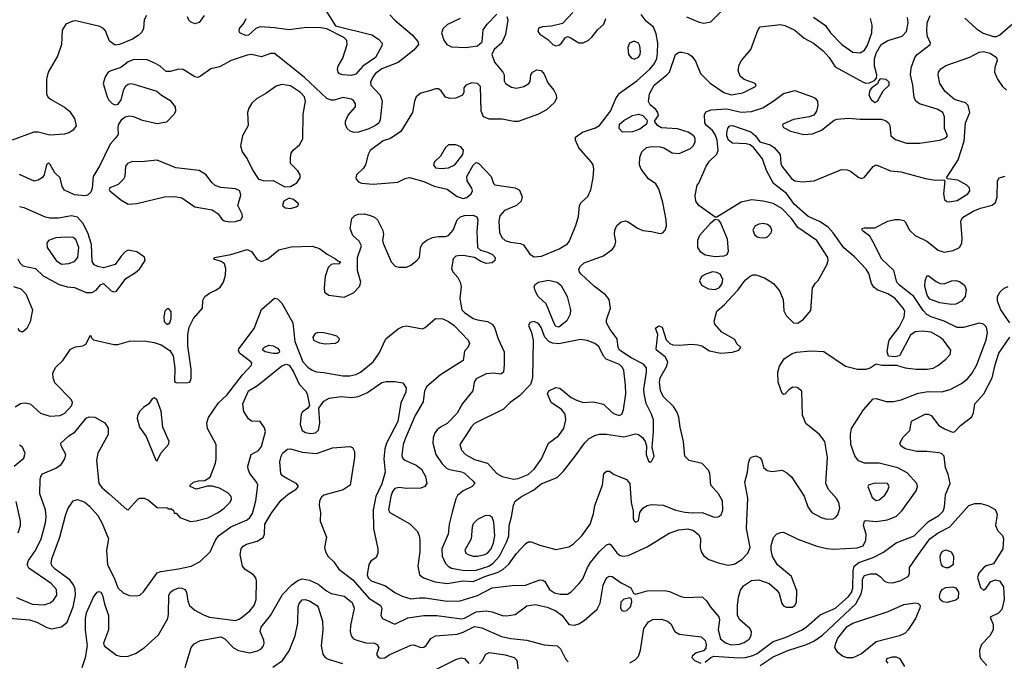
# Model space of a CAD drawing. Extents: x 1173029 to 1307123, y 522559 to 678521.
# Tile 312 of 623: x 1267217 to 1274009, y 547879 to 552306. Entities that reach past the tile are written whole.
import ezdxf

# ---------------------------------------------------------------- set-up
doc = ezdxf.new("R2010")
doc.units = 0

msp = doc.modelspace()

# ---------------------------------------------------------------- linework, layer by layer
at = {"layer": '0CON10XD'}
for points in [[(1269317.6, 552387.6), (1269395, 552263.3), (1269645, 552201.2), (1269691.7, 552171.7), (1269717.8, 552145), (1269714.5, 552125), (1269670.3, 552045), (1269584.7, 551985), (1269535, 551930.4), (1269505, 551920), (1269445, 551924.7), (1269423.6, 551933.6), (1269413.5, 551945), (1269409.5, 551965), (1269413.7, 551986.3), (1269445, 552041.2), (1269475.5, 552135), (1269472.7, 552162.7), (1269452.8, 552182.8), (1269335, 552242), (1269295, 552250.5), (1269195, 552251.6), (1269075.3, 552235.3), (1269040.3, 552240.3), (1268975, 552250.9), (1268875, 552256.2), (1268845.4, 552244.6), (1268795, 552198.6), (1268775, 552196), (1268736.1, 552216.1), (1268731.2, 552225), (1268733.8, 552245), (1268766, 552285), (1268779.2, 552315)], [(1271815.7, 552325.7), (1271905, 552288.2), (1271937.2, 552282.8), (1271985, 552292), (1272066.7, 552373.3)], [(1269770.7, 552340.7), (1269803.8, 552303.8), (1269925, 552202.5), (1269962.9, 552155), (1269967.1, 552135), (1269934.7, 552095.3), (1269828.5, 552011.5), (1269715, 551966.1), (1269670.6, 551935), (1269654.4, 551915), (1269637.8, 551875), (1269638.1, 551855), (1269702.9, 551785), (1269717.5, 551745), (1269704.4, 551615.6), (1269695, 551592.9), (1269671.9, 551575), (1269625, 551554.2), (1269555, 551530.5), (1269525, 551528.4), (1269497.2, 551537.2), (1269475.3, 551555.3), (1269463.4, 551583.4), (1269465, 551606.7), (1269483.7, 551646.3), (1269533.8, 551705), (1269532.5, 551725), (1269519.7, 551749.7), (1269505, 551758), (1269445, 551770), (1269385, 551750), (1269365, 551750), (1269335, 551762.9), (1269180.3, 551910.3), (1268975, 552074), (1268947.3, 552072.7), (1268885, 552050), (1268815.3, 552065.3), (1268785, 552062.1), (1268675, 552025.5), (1268595, 551982), (1268535, 551968), (1268465, 551915.8), (1268445, 551907.1), (1268425, 551911.4), (1268345, 551962.5), (1268314.2, 551965.8), (1268255, 551948), (1268227.7, 551947.7), (1268186.7, 551985), (1268153.1, 552003.1), (1268095, 552029.2), (1268005, 552030.8), (1267965, 552015.7), (1267915, 551975.7), (1267845.6, 551954.4), (1267827, 551943), (1267807, 551913), (1267792.9, 551865), (1267820, 551775), (1267832, 551752), (1267855, 551728.2), (1267875, 551719.1), (1267895, 551722.5), (1267917.5, 551752.5), (1267936.1, 551823.9), (1267949.7, 551850.3), (1267965, 551862), (1267983.9, 551866.1), (1268005, 551862), (1268163.9, 551813.9), (1268195.9, 551785.9), (1268251.7, 551751.7), (1268290, 551705), (1268290.6, 551675), (1268283.3, 551655), (1268230.3, 551599.7), (1268165, 551587.1), (1268065, 551611.4), (1268005, 551636.7), (1267975, 551639.5), (1267945, 551633.1), (1267916.4, 551613.6), (1267897.5, 551585), (1267892.9, 551565), (1267895.8, 551515), (1267874.7, 551485.3), (1267841.8, 551448.2), (1267766.7, 551295), (1267723.9, 551225), (1267715.9, 551144.1), (1267706.5, 551115), (1267685.6, 551095), (1267665, 551089.7), (1267595, 551097.3), (1267525, 551130), (1267509.4, 551155), (1267495.8, 551215), (1267459.7, 551249.7), (1267427, 551307), (1267415, 551317.5), (1267401.2, 551305), (1267384.4, 551235), (1267373.3, 551216.7), (1267345, 551198.2), (1267316.9, 551193.1), (1267215, 551238)], [(1267360.5, 549590.5), (1267425, 549569.6), (1267495, 549575.4), (1267528.8, 549591.2), (1267577.5, 549645), (1267581.5, 549665), (1267571.5, 549685), (1267459.8, 549799.8), (1267446.7, 549835), (1267445, 549867.5), (1267463.2, 549906.8), (1267514.5, 549955.5), (1267568.3, 550031.7), (1267600.7, 550049.3), (1267653.3, 550056.7), (1267673, 550067), (1267705, 550130), (1267711.7, 550111.7), (1267726.4, 550096.4), (1267865, 550065.6), (1267894.4, 550065.6), (1267973.2, 550086.8), (1268075, 550090.5), (1268145, 550079.2), (1268192.3, 550062.3), (1268252.8, 550022.8), (1268276.4, 549986.4), (1268287.9, 549902.1), (1268285, 549810), (1268295, 549802.5), (1268365, 549801.2), (1268390, 549805), (1268398.8, 549831.2), (1268398.6, 549895), (1268375.5, 550055), (1268376.2, 550135), (1268386.2, 550185), (1268415.9, 550244.1), (1268478, 550315), (1268480.8, 550369.2), (1268494, 550395), (1268525, 550419.2), (1268570.3, 550439.7), (1268599.1, 550460.9), (1268622.9, 550495), (1268637.4, 550542.6), (1268638.3, 550588.3), (1268630.5, 550620.5), (1268607.7, 550637.7), (1268555, 550653.3), (1268560, 550665), (1268673, 550687), (1268785, 550720.6), (1268815, 550705.6), (1268855, 550650.9), (1268885, 550638.2), (1268929.4, 550655), (1269005, 550717.5), (1269090.5, 550739.5), (1269235, 550742.9), (1269285, 550726.9), (1269338, 550688), (1269396.2, 550656.2), (1269411.7, 550641.7), (1269430, 550635), (1269415, 550620), (1269385, 550622.5), (1269365, 550616.7), (1269343.6, 550596.4), (1269324.3, 550535), (1269316.7, 550455), (1269320, 550425), (1269350, 550405), (1269455, 550391.4), (1269519.1, 550420.9), (1269560, 550465), (1269569.2, 550495), (1269547.1, 550575), (1269547.1, 550665), (1269574, 550745), (1269557.9, 550777.9), (1269515, 550816.2), (1269495.6, 550865), (1269508.6, 550935), (1269528.8, 550955), (1269555, 550964.3), (1269595, 550965.6), (1269634.1, 550955.9), (1269665, 550944), (1269686, 550925), (1269722.7, 550852.7), (1269726.9, 550825), (1269719.2, 550785), (1269724.3, 550765), (1269778.8, 550635), (1269805.9, 550605.9), (1269835, 550597.7), (1269885, 550599.2), (1269915, 550612.1), (1269957.5, 550645), (1269975.5, 550665), (1269981.5, 550735), (1269998.1, 550765), (1270024.3, 550785), (1270065, 550804), (1270105, 550811.1), (1270155, 550810.6), (1270175, 550817.5), (1270207.2, 550852.8), (1270235.7, 550925), (1270257.5, 550945), (1270285.9, 550954.1), (1270345, 550957.5), (1270370.5, 550945), (1270377.7, 550925), (1270369.4, 550845), (1270375.8, 550735), (1270395.5, 550715.5), (1270445, 550702.3), (1270479.5, 550685), (1270496.9, 550665), (1270495.5, 550645), (1270475, 550628.5), (1270435, 550624), (1270397.1, 550637.1), (1270354.2, 550664.2), (1270275, 550678), (1270242.3, 550677.7), (1270225, 550673.3), (1270206.7, 550655), (1270195, 550590), (1270205.5, 550565.5), (1270238.3, 550528.3), (1270256.2, 550495), (1270262.1, 550465), (1270252.8, 550382.8), (1270267.9, 550305), (1270286.2, 550285), (1270345, 550244.2), (1270375, 550234.2), (1270444.6, 550224.6), (1270475.4, 550205.4), (1270491.7, 550181.7), (1270517.8, 550105), (1270558.1, 550015), (1270560, 549925), (1270553.3, 549875), (1270535, 549860), (1270485, 549867.8), (1270435, 549861.5), (1270365, 549828.1), (1270352.2, 549805), (1270343.1, 549745), (1270271.5, 549658.5), (1270235, 549590.8), (1270165, 549520), (1270118.8, 549495), (1270096, 549475), (1270081.4, 549455), (1270069.1, 549420.9), (1270066.9, 549385), (1270087.9, 549305), (1270130.4, 549240.4), (1270162, 549212), (1270182.2, 549202.2), (1270265, 549186.9), (1270285, 549177.5), (1270345, 549122.5), (1270355.7, 549105), (1270339.2, 549085), (1270275, 549055.5), (1270236.7, 549023.3), (1270225, 549000), (1270201.1, 548908.9), (1270178.8, 548825), (1270172.5, 548755), (1270128.2, 548655), (1270132, 548605), (1270153.8, 548553.8), (1270171.5, 548535), (1270195, 548522.6), (1270285, 548506.4), (1270365, 548507), (1270452.3, 548535), (1270484.1, 548555.9), (1270526.6, 548605), (1270578.1, 548705), (1270590.9, 548745), (1270593.8, 548815), (1270610.3, 548875), (1270622.9, 548957.1), (1270635, 548982.9), (1270678.6, 549015), (1270760.4, 549059.6), (1270815, 549103.6), (1270923.8, 549146.2), (1270969.1, 549190.9), (1271049.4, 549295), (1271114.7, 549385.3), (1271145, 549415.5), (1271185, 549437.9), (1271215, 549445.4), (1271265, 549446.7), (1271385, 549428.2), (1271465, 549449.2), (1271486.7, 549445), (1271512.7, 549422.7), (1271532, 549395), (1271541.2, 549365), (1271537.5, 549305), (1271555, 549260), (1271565, 549252.5), (1271575, 549256.7), (1271594, 549295), (1271578.8, 549355), (1271589.5, 549465), (1271588.2, 549545), (1271575.3, 549585), (1271537.7, 549657.7), (1271523.8, 549726.2), (1271523.3, 549756.7), (1271541.5, 549875), (1271540, 549905), (1271520.2, 549930.2), (1271435, 549972.9), (1271354.5, 550025), (1271345.4, 550045), (1271338.8, 550105), (1271289.2, 550169.2), (1271264.5, 550215.5), (1271265.6, 550235), (1271292.9, 550315), (1271282.5, 550375), (1271257, 550407), (1271181.4, 550465), (1271090.2, 550550.2), (1271077.5, 550565), (1271074.3, 550585), (1271084.5, 550605.5), (1271111.3, 550628.7), (1271245, 550677.1), (1271307, 550723), (1271321.4, 550745), (1271330, 550775), (1271320.6, 550825), (1271321.9, 550855), (1271335.8, 550885), (1271365, 550911.4), (1271395, 550917.5), (1271415, 550912), (1271477.7, 550867.7), (1271515, 550850.8), (1271575, 550845.8), (1271635, 550831.2), (1271653.6, 550836.4), (1271670, 550855), (1271677.7, 550882.3), (1271677.5, 550925), (1271653.3, 551045), (1271625, 551140), (1271604.5, 551174.5), (1271555, 551208.9), (1271504.5, 551274.5), (1271491.4, 551305), (1271494.2, 551355.8), (1271508.8, 551395), (1271540.6, 551425), (1271575, 551431.9), (1271635, 551430), (1271665, 551418.9), (1271717.2, 551387.2), (1271765, 551383.3), (1271845, 551417.1), (1271865, 551438), (1271876.3, 551463.7), (1271877.5, 551485), (1271866.5, 551505), (1271829.2, 551529.2), (1271755, 551552.5), (1271645, 551560.5), (1271616.2, 551575), (1271596.7, 551605), (1271622.5, 551645), (1271620, 551665), (1271605, 551686.2), (1271565, 551718.8), (1271555, 551742.5), (1271562.1, 551795), (1271593.6, 551855), (1271682.2, 551925), (1271699.5, 551945), (1271740.6, 552065), (1271765, 552082.9), (1271785, 552083.1), (1271825, 552072.2), (1271854.2, 552055), (1271878.9, 552018.9), (1271912.9, 551935), (1271979.2, 551869.2), (1272075, 551804.5), (1272125, 551786.9), (1272205, 551802.5), (1272293.8, 551845), (1272298, 551855), (1272291.2, 551865), (1272215, 551894.6), (1272186.4, 551916.4), (1272173.2, 551955), (1272180, 551995), (1272195.6, 552025), (1272259.4, 552100.6), (1272311.9, 552238.1), (1272324.1, 552255.9), (1272465, 552271.9), (1272495, 552266.7), (1272565, 552234.4), (1272629.1, 552179.1), (1272693.8, 552143.8), (1272760.5, 552090.5), (1272801.5, 552045), (1272841.2, 551981.2), (1273035, 551874.5), (1273055, 551868.1), (1273078.6, 551871.4), (1273113.8, 551886.2), (1273127.5, 551902.5), (1273128.8, 551925), (1273114.6, 551985), (1273113.5, 552035), (1273125, 552075.7), (1273160, 552135), (1273205, 552163.4), (1273305, 552192.1), (1273334.7, 552225.3), (1273345.3, 552284.7), (1273341.1, 552321.1)], [(1268091.9, 552335), (1268076.5, 552305), (1268070, 552245), (1268059.9, 552220.1)], [(1268488.6, 552335), (1268455, 552287.5), (1268425, 552278.6), (1268395, 552290.8), (1268383.2, 552303.2), (1268374.2, 552325)], [(1270578.3, 552328.3), (1270583.1, 552305), (1270567.9, 552205), (1270542.6, 552147.4), (1270490.4, 552099.6), (1270474.4, 552065), (1270492.3, 552012.3), (1270549.4, 551945), (1270558.6, 551925), (1270559.2, 551885), (1270568, 551865), (1270610.5, 551840.5), (1270645, 551834.1), (1270694, 551846), (1270730, 551865), (1270739.2, 551880.8), (1270742, 551925), (1270753.8, 551945), (1270785, 551960), (1270815, 551955.6), (1270835, 551931.2), (1270860.5, 551870.5), (1270900.7, 551820.7), (1270918.3, 551788.3), (1270919.3, 551765), (1270906.3, 551733.7), (1270851.1, 551685), (1270795, 551653.4), (1270655, 551604.5), (1270625, 551603.5), (1270545, 551619.6), (1270455, 551620.4), (1270416.2, 551636.2), (1270400, 551675), (1270395.8, 551845), (1270375, 551866.9), (1270335, 551870.6), (1270293.3, 551855), (1270280, 551835), (1270280, 551805), (1270272.5, 551785), (1270225, 551764.4), (1270185, 551763.1), (1270155, 551772.5), (1270123.3, 551815), (1270105, 551828), (1270085, 551828.6), (1270037.9, 551812.1), (1269985, 551800), (1269952.9, 551775), (1269939.2, 551745), (1269925.4, 551665), (1269846.5, 551535), (1269775, 551485.8), (1269725, 551469.2), (1269635, 551404), (1269621.1, 551375), (1269603.1, 551305), (1269588.8, 551281.2), (1269541.1, 551235), (1269534.5, 551215.5), (1269538.1, 551205), (1269555, 551188.1), (1269575, 551178.9), (1269655, 551170.5), (1269825.9, 551184.1), (1269875, 551210), (1269905, 551216.2), (1270005, 551189.7), (1270075, 551158.1), (1270165, 551136.2), (1270235, 551085.4), (1270275, 551071.3), (1270300.6, 551079.4), (1270331.1, 551105), (1270340, 551125), (1270334.7, 551144.7), (1270304.7, 551195), (1270301.1, 551225), (1270345, 551302.7), (1270365, 551320.9), (1270385, 551313.6), (1270469.6, 551225), (1270485.6, 551175.6), (1270495, 551166), (1270635, 551146.9), (1270665, 551128.8), (1270683.3, 551085), (1270676.1, 551053.9), (1270643.3, 551025), (1270560.2, 550989.8), (1270528.3, 550951.7), (1270522.1, 550915), (1270527.6, 550837.6), (1270542.6, 550802.6), (1270565, 550782.9), (1270601.7, 550771.7), (1270672.7, 550762.7), (1270692.3, 550752.3), (1270735, 550687.5), (1270765, 550670), (1270817.5, 550675), (1270937.5, 550725), (1270995, 550760), (1271006.9, 550775), (1271054, 550886), (1271071.6, 550948.4), (1271077.6, 551025), (1271090.4, 551045), (1271135, 551086.2), (1271157.4, 551132.6), (1271173.8, 551215), (1271177.6, 551275), (1271171.8, 551305), (1271160, 551325), (1271075, 551422.2), (1271050.4, 551475), (1271050.9, 551495), (1271099.3, 551530.7), (1271189.9, 551560.1), (1271216.5, 551575), (1271293.2, 551675), (1271328.5, 551761.5), (1271355, 551800), (1271475, 551883.8), (1271564.5, 551965.5), (1271595.2, 552004.8), (1271611, 552039), (1271617.5, 552075), (1271618.4, 552145), (1271608.1, 552208.1), (1271588.9, 552255), (1271537.8, 552295), (1271503, 552343)], [(1270255, 552314.2), (1270167.6, 552272.4), (1270137.1, 552245), (1270125.6, 552215), (1270141.9, 552165), (1270162.9, 552135), (1270195, 552119.6), (1270295, 552114.6), (1270374.5, 552125.5), (1270407.1, 552152.9), (1270414.6, 552235.4), (1270440.8, 552275), (1270509.2, 552345)], [(1271033.5, 552355), (1270961.2, 552278.8), (1270885, 552261.4), (1270822.3, 552257.7), (1270795, 552246.7), (1270790, 552225), (1270805, 552206.2), (1270860.6, 552170.6), (1270895, 552134.3), (1270915, 552126.9)], [(1270915, 552126.9), (1270935, 552130.6), (1270955.4, 552144.6), (1270979.7, 552180.3), (1270995, 552190), (1271015, 552184.2), (1271075, 552145.6), (1271105, 552146.5), (1271137.9, 552162.1), (1271164.7, 552185.3), (1271205, 552238), (1271245.7, 552274.3), (1271260, 552315)], [(1271353, 549153), (1271403.8, 549133.8), (1271425.6, 549105), (1271435.6, 548975), (1271448, 548915), (1271448.8, 548865), (1271455, 548847.5), (1271465, 548840), (1271485, 548847.5), (1271495.8, 548905), (1271515.8, 548935), (1271545, 548954.4), (1271575, 548960), (1271655, 548955.5), (1271742.1, 548922.1), (1271805, 548908.2), (1271855, 548902.7), (1271925, 548905.4), (1272006.8, 548873.2), (1272034.5, 548875.5), (1272055, 548890), (1272067.5, 548922.5), (1272065.5, 548985), (1272037.5, 549035), (1271984.7, 549094.7), (1271977.5, 549175), (1271967.9, 549197.9), (1271925, 549244.6), (1271835, 549264.4), (1271805.5, 549295.5), (1271796.2, 549395), (1271772.5, 549495), (1271763.7, 549563.7), (1271750.3, 549600.3), (1271726.6, 549636.6), (1271655, 549706), (1271637.7, 549747.7), (1271630.8, 549805), (1271634.3, 549835), (1271681.5, 549915), (1271688.5, 549945), (1271669.2, 549979.2), (1271610.8, 550025), (1271607.5, 550035), (1271618.8, 550135), (1271603, 550177), (1271625, 550193.3), (1271650, 550185), (1271677.3, 550097.3), (1271700.9, 550070.9), (1271722.1, 550062.1), (1271765, 550059.4), (1271855, 550068.1), (1271895, 550062), (1271922.5, 550055), (1271975, 550020.8), (1272054.6, 550004.6), (1272135, 550011.5), (1272177.5, 550025), (1272192.5, 550045), (1272165, 550070), (1272149.5, 550099.5), (1272060.6, 550150.6), (1272013.3, 550205), (1272006.7, 550225), (1272026, 550295), (1272079.8, 550340.2), (1272135, 550401.8), (1272171, 550439), (1272220.5, 550509.5), (1272255, 550536.9), (1272275, 550545.6), (1272295, 550545.5), (1272355, 550525.4), (1272417.5, 550485), (1272459.2, 550435), (1272482.7, 550375), (1272487.2, 550297.2), (1272504.4, 550265), (1272555, 550214), (1272585, 550212), (1272625, 550238.8), (1272675, 550300), (1272686.7, 550455), (1272703.3, 550485), (1272724.1, 550505.9), (1272785.6, 550614.4), (1272794.3, 550645), (1272790.6, 550665), (1272715, 550782.7), (1272585, 550871.8), (1272540, 550935), (1272475, 551003.4), (1272415, 551037.9), (1272346.7, 551055), (1272266.2, 551063.8), (1272195, 551047.8), (1272025, 550942.5), (1272015, 550942.5), (1271902, 551025), (1271881.2, 551055), (1271877, 551093), (1271890, 551165), (1271901.7, 551178.3), (1271951.5, 551295), (1271975, 551330), (1272025, 551379.4), (1272035.3, 551405), (1272027.6, 551475), (1272015.2, 551515), (1271995, 551541.3), (1271955.4, 551575), (1271943.6, 551595), (1271940.3, 551649.7), (1271949.7, 551670.3), (1271986.4, 551683.6), (1272095, 551690), (1272195, 551667.8), (1272265, 551671.6), (1272342.4, 551697.6), (1272421.4, 551748.6), (1272485, 551796.2), (1272565, 551817.1), (1272685, 551774.3), (1272704.3, 551764.3), (1272720, 551745), (1272722.9, 551715), (1272714.6, 551675.4), (1272695, 551647.8), (1272664.1, 551635.9), (1272555, 551616.8), (1272481.4, 551585), (1272478.1, 551575), (1272485, 551562.9), (1272535, 551536.7), (1272626.8, 551513.2), (1272685, 551518.2), (1272748, 551545), (1272835, 551614), (1272855, 551620.8), (1272935, 551627.1), (1273015, 551619.1), (1273158.8, 551618.8), (1273190.2, 551610.2), (1273210, 551595), (1273219.2, 551575), (1273225.7, 551505.7), (1273258.9, 551478.9), (1273335, 551453.8), (1273425, 551453.6), (1273565, 551475.8), (1273605, 551492), (1273616.2, 551505), (1273597.5, 551555), (1273595.6, 551635.6), (1273584, 551665), (1273545, 551689.4), (1273423.3, 551725), (1273398, 551745), (1273388.3, 551768.3), (1273378.5, 551855), (1273363.1, 551925), (1273366.2, 551975), (1273392.5, 552045), (1273408.6, 552065), (1273498, 552135), (1273500, 552145), (1273479.2, 552189.2), (1273474.7, 552225), (1273478, 552285), (1273497.5, 552335)], [(1272693.1, 552323.1), (1272775.5, 552265.5), (1272809.5, 552215), (1272887.5, 552135), (1272965, 552083.1), (1273015, 552077.3), (1273045, 552095.9), (1273065, 552129.6), (1273095.2, 552215), (1273098.3, 552268.3), (1273085.3, 552315.3)], [(1273735.9, 552315.9), (1273815.6, 552245.6), (1273864.3, 552214.3), (1273935, 552190.3), (1273955, 552190.7), (1273977.9, 552202.1), (1274085, 552293.8), (1274104.6, 552325)], [(1268059.9, 552220.1), (1268035, 552196.2), (1267995, 552172.4), (1267905, 552134.6), (1267875, 552130.4), (1267837.1, 552157.1), (1267808.8, 552228.8), (1267795, 552245.4), (1267770.1, 552260.1), (1267605, 552297.9), (1267583.8, 552296.2), (1267534.4, 552275.6), (1267510, 552235), (1267504.4, 552135.6), (1267477.5, 552055), (1267412.5, 551945), (1267401.8, 551895), (1267401.9, 551795), (1267410, 551775), (1267428.1, 551758.1), (1267525, 551703.5), (1267560, 551675), (1267595.6, 551625), (1267605.5, 551574.5), (1267586.2, 551543.8), (1267555.4, 551524.6), (1267525, 551516.4), (1267425, 551509.3), (1267345, 551529.1), (1267315, 551530.6), (1267165, 551475.3)], [(1271455, 552034.4), (1271485, 552047.5), (1271496.5, 552065), (1271498.9, 552085), (1271495.5, 552125), (1271486.7, 552145), (1271455, 552158.9), (1271422.5, 552145), (1271413.1, 552115), (1271417.1, 552065), (1271435, 552042.9), (1271455, 552034.4)], [(1273443, 550157), (1273395, 550152.7), (1273361.7, 550128.3), (1273285, 549987.5), (1273255, 549980), (1273210, 549985), (1273200, 550015), (1273209.2, 550075), (1273215.8, 550095), (1273284.5, 550185), (1273317.3, 550252.7), (1273322.3, 550295), (1273312.3, 550315), (1273253.8, 550385), (1273205, 550415.2), (1273132.2, 550442.2), (1273109.5, 550459.5), (1273092.8, 550485), (1273073.9, 550555), (1273056.9, 550585), (1272975, 550669.2), (1272902, 550732), (1272828.9, 550835), (1272793.5, 550873.5), (1272735, 550912.7), (1272655, 550947.1), (1272561.4, 551031.4), (1272507, 551107), (1272417.1, 551175), (1272369.1, 551265), (1272340.4, 551345), (1272282.2, 551422.2), (1272255, 551442), (1272228.7, 551448.7), (1272135, 551454.6), (1272107.3, 551475), (1272096, 551504), (1272095.8, 551525), (1272101.9, 551558.1), (1272115, 551574.4), (1272135, 551576.2), (1272261.3, 551531.3), (1272293.8, 551505), (1272322.7, 551462.7), (1272395, 551442.1), (1272422.2, 551425), (1272463.1, 551375), (1272466.7, 551315), (1272474.4, 551295), (1272541.4, 551211.4), (1272565, 551195.4), (1272615, 551187.3), (1272696.7, 551193.3), (1272885, 551272.9), (1272925, 551270.6), (1272948, 551262), (1273005, 551217.5), (1273025, 551210.8), (1273045, 551218.6), (1273105, 551292.9), (1273125, 551304.4), (1273225, 551263.5), (1273295, 551256.5), (1273465, 551210), (1273535, 551200), (1273591.7, 551201.7), (1273600, 551195), (1273588.6, 551105), (1273595.9, 551065.9), (1273612.5, 551052.5), (1273629.5, 551049.5), (1273685, 551058.9), (1273757.8, 551105), (1273770.5, 551125), (1273768.9, 551145), (1273750, 551165), (1273688.5, 551198.5), (1273618.3, 551208.3), (1273610, 551215), (1273691.2, 551338.8), (1273731.8, 551468.2), (1273740.8, 551595), (1273770.3, 551665), (1273760, 551715), (1273742, 551732), (1273665, 551755.3), (1273600.7, 551810.7), (1273565.3, 551865), (1273552.2, 551925), (1273554.4, 551945), (1273572.3, 551967.7), (1273605, 551990.8), (1273772.1, 552047.9), (1273835, 552081.3), (1273865, 552087.6), (1273911.4, 552075), (1273954.3, 552045), (1273960, 552025), (1273944.7, 551975.3), (1273942.5, 551945), (1273961.8, 551895), (1273996.1, 551845), (1274025, 551820.3)], [(1273115, 551735.6), (1273135, 551744.4), (1273174.4, 551815.6), (1273214.2, 551855), (1273214, 551875), (1273195, 551893.8), (1273153, 551897), (1273142.5, 551887.5), (1273135, 551862.5), (1273094.2, 551835.8), (1273080.6, 551819.4), (1273075.6, 551785), (1273090.5, 551755), (1273115, 551735.6)], [(1269046, 551154), (1269085, 551154.3), (1269129.5, 551180.5), (1269151.9, 551215), (1269151.4, 551235), (1269135, 551263.8), (1269083.8, 551315), (1269083.8, 551355), (1269090, 551385), (1269103.3, 551405), (1269147.9, 551442.1), (1269169.2, 551485), (1269172.9, 551655), (1269188.2, 551745), (1269180.7, 551775), (1269155, 551804.7), (1269085, 551849.4), (1269025, 551859.6), (1268985, 551848.5), (1268914.1, 551795.9), (1268849.2, 551760.8), (1268819.2, 551730.8), (1268798.1, 551695), (1268788.9, 551665), (1268792.2, 551575), (1268752.9, 551505), (1268740, 551435), (1268752, 551395), (1268785, 551346.2), (1268824.6, 551264.6), (1268865, 551206), (1268903.2, 551193.2), (1268965.7, 551195.7), (1269046, 551154)], [(1271375, 551530), (1271353.1, 551555), (1271354.6, 551585), (1271385, 551611.2), (1271445, 551644.5), (1271485, 551654.4), (1271514.4, 551644.4), (1271542, 551615), (1271546.2, 551605), (1271540, 551585), (1271495, 551550.4), (1271445, 551533.2), (1271375, 551530)], [(1270125, 551278.4), (1270175, 551284.1), (1270217.8, 551305), (1270274.4, 551375), (1270277.5, 551405), (1270259.4, 551429.4), (1270225, 551441.9), (1270175, 551442.5), (1270154.6, 551425.4), (1270119.4, 551365), (1270077.3, 551325), (1270071.1, 551305), (1270085, 551283.8), (1270125, 551278.4)], [(1268665, 550912.2), (1268705, 550914.5), (1268741.2, 550925), (1268754.3, 550945), (1268751.4, 550965), (1268721.2, 551025), (1268742.5, 551095), (1268734.3, 551124.3), (1268705, 551139.4), (1268605, 551147.8), (1268565, 551162.9), (1268541.7, 551181.7), (1268502.7, 551235), (1268455, 551266.2), (1268293.3, 551285), (1268165, 551337.5), (1268055.7, 551325.7), (1267995, 551327.3), (1267960.8, 551315), (1267947.5, 551295), (1267942.1, 551225), (1267932.1, 551205), (1267895, 551168.8), (1267837.5, 551145), (1267833.8, 551135), (1267838.8, 551125), (1267913.7, 551063.7), (1267965, 551033.6), (1268025, 551037.5), (1268215, 551082.8), (1268286.7, 551086.7), (1268335, 551077.9), (1268425, 551014.6), (1268545, 550993.8), (1268585, 550966.7), (1268610.3, 550930.3), (1268628.3, 550918.3), (1268665, 550912.2)], [(1268850, 548435), (1268845.5, 548455), (1268830.5, 548475), (1268772.8, 548512.8), (1268753.3, 548535), (1268737.9, 548615), (1268745.4, 548654.6), (1268757.7, 548672.3), (1268781.8, 548688.2), (1268855, 548708.2), (1268896.2, 548733.8), (1268904.4, 548755), (1268908.8, 548825), (1268955, 548905.7), (1269020.2, 548989.8), (1269068.3, 549031.7), (1269125, 549066.7), (1269140, 549085), (1269126.7, 549105), (1269059.3, 549139.3), (1269029.7, 549159.7), (1269018.6, 549175), (1269011.5, 549255), (1269019.5, 549295), (1269031.8, 549318.2), (1269065, 549343.1), (1269085, 549344.5), (1269165, 549322.2), (1269265, 549312.5), (1269375, 549351.1), (1269495, 549361.2), (1269512.5, 549355), (1269525.8, 549325.8), (1269527.1, 549285), (1269495.6, 549094.4), (1269447.6, 549062.4), (1269315.5, 549024.5), (1269298.3, 549011.7), (1269284, 548985), (1269282.5, 548955), (1269291.4, 548905), (1269289.2, 548845), (1269332.2, 548735), (1269320, 548665), (1269325.5, 548635), (1269345, 548601.4), (1269384.3, 548564.3), (1269418.8, 548515), (1269515, 548440.5), (1269625, 548315.4), (1269705, 548264), (1269714.3, 548245), (1269708.5, 548195), (1269720, 548175), (1269805, 548135.6), (1269895, 548177.7), (1270005, 548194.1), (1270094.7, 548195.3), (1270265, 548172), (1270285, 548176.7), (1270365, 548219.5), (1270435, 548226.6), (1270475, 548220.8), (1270545, 548194.6), (1270575, 548191.5), (1270635, 548202.7), (1270715, 548261.3), (1270775, 548270), (1270855, 548252.2), (1270915, 548227.5), (1270958.2, 548195), (1271005, 548132.9), (1271045, 548128.6), (1271075, 548137.5), (1271109.8, 548160.2), (1271201.3, 548238.7), (1271221.1, 548278.9), (1271241.6, 548405), (1271265.5, 548455), (1271285, 548466.8), (1271305, 548463.6), (1271365, 548421.4), (1271432.5, 548385), (1271450, 548350), (1271465, 548342.5), (1271544.3, 548365.7), (1271665, 548367.1), (1271700.3, 548360.3), (1271777.1, 548327.1), (1271809.9, 548319.9), (1271925, 548324.6), (1271955, 548296.4), (1271985, 548249.1), (1272040.9, 548185), (1272043.8, 548165), (1272034.7, 548095), (1272052.3, 548035), (1272085, 548005.4), (1272125, 547993.6), (1272182.4, 547997.6), (1272215, 548007.7), (1272248.7, 548031.3), (1272263.8, 548056.2), (1272264.6, 548084.6), (1272253.8, 548105), (1272185.2, 548165.2), (1272168.8, 548195), (1272167.9, 548265), (1272175, 548322.5), (1272190.2, 548369.8), (1272210.9, 548399.1), (1272265, 548437.5), (1272315, 548440.9), (1272387.5, 548415), (1272439.2, 548369.2), (1272456.2, 548346.2), (1272475, 548276.7), (1272485, 548261.4), (1272505, 548253.3), (1272545, 548253.1), (1272565, 548264.2), (1272575.6, 548285), (1272578.9, 548365), (1272542.1, 548465), (1272443.8, 548543.8), (1272411, 548601), (1272400.9, 548645), (1272401.9, 548678.1), (1272417.2, 548732.8), (1272438.1, 548755), (1272465, 548768.7), (1272485, 548769.7), (1272585, 548722.1), (1272715, 548673.6), (1272785, 548656.2), (1272832.2, 548652.2), (1272995, 548661.8), (1273035, 548676.7), (1273054.1, 548715), (1273056.5, 548756.5), (1273037.1, 548815), (1273044.5, 548845.5), (1273055, 548850), (1273125.4, 548844.6), (1273203.8, 548855), (1273265, 548880.9), (1273302.9, 548917.1), (1273400, 549055), (1273409.4, 549085), (1273405.6, 549105), (1273339, 549179), (1273275, 549214), (1273145, 549245.5), (1273044.4, 549245.6), (1273002.6, 549262.6), (1272977.4, 549297.4), (1272950, 549375), (1272947.1, 549445), (1272955.8, 549485), (1273037.1, 549615), (1273105, 549690), (1273125, 549691.4), (1273195, 549671.1), (1273245, 549671.5), (1273297.9, 549682.1), (1273415, 549729.5), (1273485, 549740.8), (1273578.8, 549738.8), (1273635, 549754.6), (1273713.5, 549796.5), (1273755, 549827.5), (1273786.2, 549863.8), (1273819.6, 549925), (1273885, 550096.7), (1273892.9, 550145), (1273885.8, 550185), (1273865.5, 550205.5), (1273835, 550212.5), (1273727.5, 550182.5), (1273685, 550181.8), (1273595, 550226.3), (1273505, 550255.8), (1273475, 550271.8), (1273449.6, 550299.6), (1273385, 550396.1), (1273285.5, 550475), (1273268.5, 550495), (1273247.5, 550575), (1273164, 550654), (1273102.5, 550775), (1273082.5, 550812.5), (1273037.5, 550845), (1273027.5, 550855), (1273027.5, 550865), (1273045, 550870), (1273115, 550868.9), (1273205, 550916.4), (1273255, 550927.5), (1273285, 550927.5), (1273315, 550920), (1273325, 550911.2), (1273354.3, 550855), (1273395, 550817.1), (1273475, 550778.9), (1273553.6, 550715), (1273595, 550702.5), (1273656.6, 550713.4), (1273700.6, 550735), (1273716.2, 550763.8), (1273719.4, 550799.4), (1273709.5, 550915), (1273719.8, 550940.2), (1273795, 550984), (1273845, 551004.6), (1273924.4, 551025.6), (1273948.8, 551045), (1273959.4, 551085), (1273961.4, 551195), (1273973.8, 551215), (1274015, 551227.5)], [(1267675, 550423.1), (1267715, 550424.2), (1267745, 550438.8), (1267775, 550476.7), (1267795, 550486.7), (1267846.7, 550435), (1267865, 550428.6), (1267885, 550432.9), (1267949.5, 550520.5), (1268015, 550560.6), (1268042.9, 550585), (1268081.4, 550645), (1268077, 550667), (1268025, 550703.3), (1267965, 550715.6), (1267945.3, 550704.7), (1267915.6, 550675), (1267875, 550618), (1267795, 550594), (1267755, 550602), (1267731.2, 550615), (1267717.6, 550637.6), (1267713.1, 550755), (1267685.9, 550835), (1267651.8, 550901.8), (1267615, 550943.6), (1267575, 550952.9), (1267485, 550937.1), (1267425, 550936.9), (1267394.2, 550944.2), (1267248.5, 551008.5), (1267216, 551016)], [(1269085, 551003.3), (1269123.3, 551015), (1269137.5, 551025), (1269140, 551035), (1269105.7, 551065.7), (1269075, 551073.8), (1269040, 551055), (1269028.8, 551025), (1269048.3, 551008.3), (1269085, 551003.3)], [(1272015, 550670.6), (1271945, 550682.4), (1271915, 550701.1), (1271895.2, 550735), (1271894.3, 550785), (1271909.7, 550820.3), (1271985, 550905.6), (1272015, 550930), (1272035, 550924.2), (1272052.2, 550905), (1272096.8, 550795), (1272104.5, 550705.5), (1272095.4, 550684.6), (1272075, 550673.8), (1272015, 550670.6)], [(1272355, 550802), (1272375, 550808.8), (1272400, 550835), (1272405.7, 550855), (1272396.4, 550876.4), (1272375, 550892), (1272345, 550900), (1272315, 550896), (1272288.3, 550881.7), (1272274.2, 550855), (1272286.2, 550825), (1272305, 550808.8), (1272322.7, 550802.7), (1272355, 550802)], [(1267505, 550619.2), (1267555, 550624.7), (1267595, 550637.1), (1267618.3, 550665), (1267624.8, 550735), (1267605, 550789.1), (1267585, 550803.1), (1267535, 550806.7), (1267465, 550800.4), (1267416.3, 550783.7), (1267403.3, 550765), (1267406.7, 550735), (1267469.1, 550645), (1267505, 550619.2)], [(1267204.6, 550655), (1267218.3, 550628.3), (1267238.1, 550608.1), (1267325, 550589.1), (1267377.6, 550537.6), (1267488.1, 550478.1), (1267545, 550463.3), (1267595, 550458.1), (1267675, 550423.1)], [(1272015, 550444.7), (1272045, 550459.2), (1272063.1, 550485), (1272066.7, 550516.7), (1272049.2, 550549.2), (1272025, 550562.5), (1271995, 550565.4), (1271949.1, 550550.9), (1271921.2, 550535), (1271906, 550505), (1271920, 550475), (1271968, 550448), (1272015, 550444.7)], [(1273645, 550340.4), (1273565, 550352.7), (1273495, 550377.3), (1273477.5, 550405), (1273461.5, 550465), (1273462.5, 550505), (1273475, 550536.2), (1273485, 550540), (1273538.8, 550498.8), (1273566.3, 550486.3), (1273595, 550483.3), (1273645, 550503.8), (1273675, 550507.5), (1273700.1, 550500.1), (1273734.2, 550475), (1273747.1, 550445), (1273738.1, 550395), (1273712.9, 550365), (1273675, 550342.9), (1273645, 550340.4)], [(1267175, 550464.4), (1267225, 550450), (1267257.9, 550415), (1267305.5, 550305), (1267288.9, 550221.1), (1267265, 550174.3), (1267235, 550149.2), (1267217.5, 550157.5), (1267205.4, 550175.4)], [(1270935, 550183.5), (1270915, 550189.5), (1270905, 550204.4), (1270849.2, 550345), (1270794, 550395), (1270772, 550435), (1270766, 550465), (1270775, 550481.2), (1270795, 550494.2), (1270865, 550508.5), (1270925.5, 550495.5), (1270951.4, 550471.4), (1270993.3, 550395), (1271017.5, 550305), (1271013.5, 550275), (1270990.9, 550229.1), (1270935, 550183.5)], [(1274046.9, 550215), (1273984.6, 550305), (1273961.9, 550365), (1273961.9, 550395), (1273980.6, 550429.4), (1274007.4, 550452.6), (1274035, 550464.3)], [(1267195, 548318.8), (1267303.4, 548273.4), (1267385, 548268.9), (1267427.4, 548282.6), (1267449.1, 548300.9), (1267472.5, 548335), (1267469.6, 548375), (1267434.8, 548414.8), (1267280.6, 548520.6), (1267267.3, 548545), (1267278.2, 548575), (1267326.2, 548643.8), (1267365.3, 548725), (1267395.4, 548835.4), (1267398.9, 548875), (1267393.9, 548923.9), (1267356.2, 549035), (1267357, 549133), (1267362.5, 549155), (1267375, 549172.5), (1267465, 549212), (1267503, 549237), (1267528, 549275), (1267534, 549305), (1267503.8, 549365), (1267500, 549385), (1267556.2, 549435), (1267598.3, 549461.7), (1267675, 549556.2), (1267695.4, 549565.4), (1267735, 549562.5), (1267804.3, 549525), (1267827.7, 549487.7), (1267826.9, 549445), (1267755.6, 549315), (1267746.9, 549265), (1267763.6, 549105), (1267785.3, 549075.3), (1267835, 549034.5), (1267955, 548926.7), (1267965.9, 548924.1), (1268032, 548998), (1268045.6, 549004.4), (1268074.4, 549004.4), (1268105, 548990), (1268165, 548941.2), (1268235, 548937.5), (1268245, 548930), (1268265, 548930), (1268278.3, 548918.3), (1268281.7, 548901.7), (1268295, 548900), (1268321.7, 548871.7), (1268395, 548844), (1268435, 548847.1), (1268515, 548869.5), (1268585, 548905.6), (1268627.5, 548935), (1268666.4, 548973.6), (1268677.5, 548995), (1268675.8, 549015), (1268651.7, 549041.7), (1268595, 549074.3), (1268545, 549088), (1268512.3, 549087.7), (1268435, 549066), (1268393.3, 549085), (1268393.3, 549095), (1268416.7, 549115), (1268450, 549125), (1268494.1, 549125.9), (1268531.2, 549148.8), (1268568.1, 549245), (1268573.1, 549275), (1268571.4, 549375), (1268511.4, 549485), (1268507.1, 549525), (1268519.6, 549560.4), (1268588.7, 549661.3), (1268645.6, 549714.4), (1268754.4, 549855.6), (1268816.8, 549923.2), (1268818.5, 549935), (1268812.2, 549945), (1268732.7, 550005), (1268725.5, 550025), (1268728.5, 550035), (1268834.7, 550175), (1268884.7, 550305.3), (1268975, 550384), (1268995, 550380), (1269025, 550350), (1269100.5, 550215), (1269115.5, 550085), (1269170, 549945), (1269205, 549907.5), (1269235, 549888.5), (1269265, 549876.9), (1269315, 549872.7), (1269445, 549848), (1269495, 549848.9), (1269535, 549857.7), (1269567.8, 549875), (1269654.4, 549945), (1269696.9, 550005), (1269742, 550105), (1269827.2, 550172.8), (1269860.2, 550189.8), (1269885, 550193.8), (1269995, 550172.9), (1270015, 550182.2), (1270085, 550245.3), (1270135, 550241.8), (1270175, 550224.6), (1270214.4, 550195), (1270310, 550095), (1270319.3, 550070.7), (1270307.5, 550045), (1270285, 550020), (1270276.7, 549955), (1270118.8, 549855), (1270025, 549775.8), (1270008.5, 549745), (1270000.8, 549669.2), (1269945, 549575.7), (1269875, 549414.4), (1269862.9, 549375), (1269852.3, 549302.3), (1269855.6, 549285), (1269869.3, 549269.3), (1269952, 549232), (1269989.5, 549205), (1270015.5, 549155), (1270025.6, 549105), (1270011.4, 549085), (1269985, 549073.9), (1269885, 549071.9), (1269835, 549078.2), (1269805, 549070.4), (1269789.3, 549050.7), (1269776, 549016), (1269761.9, 548925), (1269771.2, 548905), (1269907.3, 548827.3), (1269961.1, 548775), (1269972.9, 548745), (1269976.1, 548716.1), (1269976.1, 548633.9), (1269963.6, 548535), (1269975.6, 548475.6), (1270002, 548455), (1270082.7, 548427.3), (1270165, 548415.9), (1270275, 548433.8), (1270345, 548430.5), (1270425.5, 548465), (1270516.4, 548493.6), (1270548.8, 548511.2), (1270591.8, 548548.2), (1270645, 548621.8), (1270705, 548690), (1270725, 548702.7), (1270745, 548702.9), (1270805, 548679.6), (1270915, 548650.6), (1271005, 548668.1), (1271035, 548688.1), (1271095, 548744.3), (1271152.5, 548825), (1271176.1, 548896.1), (1271183.8, 548955), (1271237.1, 549095), (1271246.7, 549175), (1271265, 549190), (1271285, 549190), (1271317.6, 549167.6), (1271353, 549153)], [(1268235, 550203.3), (1268253.1, 550215), (1268261.8, 550245), (1268262.2, 550292.2), (1268245, 550310), (1268235, 550310), (1268217.5, 550295), (1268210, 550255), (1268213.3, 550223.3), (1268235, 550203.3)], [(1270623.8, 549136.2), (1270655, 549141.3), (1270725, 549168.4), (1270766.8, 549205), (1270816.9, 549275), (1270865.3, 549384.7), (1270934.7, 549435.3), (1270970.4, 549485), (1270983.8, 549545), (1270979.5, 549585), (1270955.3, 549615.3), (1270884.2, 549665), (1270858.6, 549725), (1270867.1, 549745), (1270915, 549767.9), (1270943.8, 549763.8), (1271020.2, 549700.2), (1271052.8, 549682.8), (1271105, 549665.7), (1271175, 549670), (1271243.9, 549653.9), (1271305, 549596.7), (1271325, 549584), (1271355, 549576), (1271370, 549585), (1271382.9, 549615), (1271397.5, 549725), (1271396.5, 549785), (1271383.8, 549885), (1271376.2, 549906.2), (1271355, 549926.9), (1271262.8, 549962.8), (1271243.7, 549983.7), (1271211, 550051), (1271185, 550072.8), (1271132.4, 550092.4), (1271085, 550100), (1270935, 550069.7), (1270893.3, 550073.3), (1270866.2, 550086.2), (1270840, 550115), (1270815, 550181.2), (1270795, 550209.2), (1270765, 550222.5), (1270735, 550216), (1270726.2, 550195), (1270747, 550147), (1270759.4, 550095), (1270754.2, 549835.8), (1270741.3, 549788.7), (1270665, 549710), (1270601.4, 549665), (1270555, 549618), (1270355, 549519.6), (1270330.7, 549495), (1270298.2, 549445), (1270253.1, 549375), (1270264.5, 549335), (1270291.9, 549305), (1270355, 549270.7), (1270445, 549246.5), (1270508.9, 549175), (1270545, 549153.1), (1270623.8, 549136.2)], [(1267145, 548176.2), (1267284.6, 548164.6), (1267335, 548148.6), (1267405, 548112.5), (1267435, 548103.8), (1267505, 548117.5), (1267545, 548148), (1267585.2, 548254.8), (1267601.6, 548335), (1267598.3, 548378.3), (1267586.9, 548406.9), (1267562.1, 548442.1), (1267462.5, 548515), (1267441.5, 548535), (1267433, 548553), (1267437.3, 548585), (1267494.7, 548735), (1267531.8, 548885), (1267548.7, 548931.3), (1267584.7, 548985.3), (1267615, 548995.5), (1267665, 548976.9), (1267698.5, 548948.5), (1267755, 548885.8), (1267785, 548830), (1267829.5, 548725), (1267814.4, 548645), (1267821.8, 548545), (1267868.7, 548455), (1267894.5, 548385), (1267930.9, 548350.9), (1267975, 548332.1), (1268025, 548330.5), (1268045, 548335.6), (1268071.5, 548358.5), (1268165, 548489.1), (1268191.1, 548498.9), (1268313.2, 548516.8), (1268398.8, 548535), (1268462.6, 548567.4), (1268530, 548635), (1268566.7, 548715), (1268588.5, 548745), (1268674.4, 548805.6), (1268785.2, 548854.8), (1268805, 548871.2), (1268822.2, 548897.8), (1268845.3, 548985), (1268860, 549095), (1268853.6, 549113.6), (1268804.3, 549175), (1268791.9, 549205), (1268790.8, 549225), (1268814.2, 549305.8), (1268865, 549334), (1268885, 549361.2), (1268912.5, 549465), (1268905, 549490), (1268875, 549533.3), (1268815, 549536.7), (1268795, 549551.2), (1268763.2, 549603.2), (1268755.3, 549655), (1268795, 549744.5), (1268857, 549783), (1269025, 549917.1), (1269055, 549929.2), (1269075, 549922.2), (1269105, 549877.3), (1269145, 549791.9), (1269188.6, 549745), (1269199.2, 549725), (1269216.2, 549645), (1269203.9, 549626.1), (1269165, 549598), (1269157.5, 549585), (1269152.4, 549512.4), (1269165, 549472), (1269188.7, 549458.7), (1269225, 549450.9), (1269256.2, 549455), (1269276.9, 549473.1), (1269286.4, 549525), (1269281.2, 549625), (1269313.8, 549675), (1269352.5, 549695), (1269433.8, 549706.2), (1269505, 549699.6), (1269555, 549707.1), (1269615, 549732.7), (1269715, 549803.5), (1269745, 549810.5), (1269805, 549810), (1269860, 549800), (1269881.9, 549765), (1269880.5, 549735), (1269846.8, 549663.2), (1269825.6, 549534.4), (1269747.9, 549385), (1269734.7, 549345.3), (1269729.2, 549275), (1269738, 549185), (1269715, 549104.2), (1269672.8, 549015), (1269655.2, 548925), (1269657.9, 548795), (1269687.1, 548655), (1269687.8, 548625), (1269675, 548596), (1269640.2, 548569.8), (1269625, 548547.5), (1269613.6, 548475), (1269619.7, 548455), (1269640.5, 548435), (1269740.3, 548400.3), (1269805, 548353.9), (1269855, 548328.4), (1269915, 548309.7), (1269975, 548316), (1270015, 548317.3), (1270165, 548294.7), (1270255, 548295.5), (1270375, 548331.9), (1270475, 548386.4), (1270615, 548401.8), (1270705.5, 548404.5), (1270805, 548441.4), (1270825, 548438.1), (1270838.6, 548428.6), (1270872.5, 548375), (1270905, 548350.8), (1270945, 548341.5), (1270995, 548343.1), (1271022, 548358), (1271076.7, 548415), (1271101.9, 548448.1), (1271133.3, 548525), (1271155, 548560), (1271214.7, 548635.3), (1271265, 548683.1), (1271285, 548688.6), (1271295, 548681.4), (1271335, 548626.9), (1271355, 548610.9), (1271375, 548604.6), (1271415, 548610), (1271545, 548669.6), (1271696.3, 548763.7), (1271764.3, 548785.7), (1271825, 548792.2), (1271865, 548781.1), (1271901.9, 548751.9), (1271912.9, 548725), (1271910.9, 548665), (1271917.5, 548635), (1271936.3, 548606.3), (1271971.5, 548581.5), (1272045, 548555.3), (1272105, 548542.2), (1272145, 548550), (1272199.2, 548580.8), (1272240.5, 548625), (1272256.4, 548665), (1272231.2, 548795), (1272240, 549005), (1272218.5, 549115), (1272238, 549185), (1272243.9, 549246.1), (1272253.3, 549275), (1272265, 549286.7), (1272295, 549296), (1272325, 549282.5), (1272336, 549265), (1272347.3, 549217.3), (1272373.3, 549195), (1272405, 549189.4), (1272476.8, 549196.8), (1272509.3, 549179.3), (1272541.1, 549151.1), (1272627.8, 549017.8), (1272653.1, 548945), (1272682, 548905), (1272745, 548870), (1272785, 548860.6), (1272828.3, 548861.7), (1272845, 548870), (1272861.4, 548888.6), (1272875.6, 548935), (1272867.1, 548975), (1272852.4, 549002.4), (1272795.7, 549065), (1272776.9, 549105), (1272789.1, 549285), (1272770, 549395), (1272734, 549445), (1272639.6, 549519.6), (1272617.8, 549577.8), (1272612.8, 549742.8), (1272579.2, 549769.2), (1272550.4, 549769.6), (1272526, 549754), (1272495, 549721.2), (1272485, 549720), (1272476.8, 549726.8), (1272448.4, 549805), (1272446.5, 549873.5), (1272457.3, 549915), (1272490, 549965), (1272545, 550002.9), (1272575, 550011.8), (1272675, 550020.4), (1272765, 550015.5), (1272914, 549915), (1272996.4, 549893.6), (1273055.4, 549894.6), (1273083.8, 549905), (1273125, 549932), (1273165, 549922), (1273265, 549921.2), (1273325, 549902.9), (1273400, 549895), (1273476.2, 549893.8), (1273517.8, 549902.2), (1273555, 549922.9), (1273606.6, 549963.4), (1273635.7, 549995), (1273640.6, 550025), (1273589.5, 550095), (1273565, 550116.2), (1273505, 550149.1), (1273443, 550157)], [(1269325, 550070.5), (1269395, 550074.4), (1269416.2, 550085), (1269423.8, 550105), (1269405, 550121.4), (1269375, 550132.2), (1269315, 550145.5), (1269275, 550147.5), (1269255, 550140), (1269238, 550115), (1269244, 550095), (1269285, 550075.6), (1269325, 550070.5)], [(1268965, 550001.9), (1268910, 550015), (1268892.9, 550025), (1268892.9, 550035), (1268905, 550047.5), (1268935, 550059.2), (1268965, 550056), (1268995, 550038.8), (1269006.2, 550025), (1269008, 550012), (1268995, 550002), (1268965, 550001.9)], [(1273104.6, 548594.6), (1273175, 548631.8), (1273263.7, 548696.3), (1273386.9, 548745), (1273485.7, 548844.3), (1273556.9, 548885), (1273586.9, 548915), (1273596.8, 548945), (1273603.6, 549026.4), (1273635.7, 549105), (1273621.2, 549171.2), (1273604, 549215), (1273593.3, 549295), (1273575, 549313.3), (1273557.7, 549317.7), (1273475, 549327.1), (1273405, 549327.1), (1273325, 549344.4), (1273295.7, 549365), (1273289.4, 549385), (1273311.4, 549425), (1273358.3, 549471.7), (1273370, 549535), (1273464.1, 549584.1), (1273485, 549584.4), (1273505.4, 549575.4), (1273556.8, 549506.8), (1273597.5, 549482.5), (1273650.7, 549460.7), (1273665, 549462.5), (1273708, 549505), (1273784, 549565), (1273796.8, 549593.2), (1273805.8, 549655), (1273868.5, 549725), (1273926.2, 549835), (1273945.3, 549925), (1273971.1, 550005), (1274047.1, 550115)], [(1267185, 549635.4), (1267222.6, 549657.4), (1267255, 549663.2), (1267288, 549655), (1267360.5, 549590.5)], [(1268165, 549262.5), (1268190.6, 549315), (1268244.3, 549375), (1268247.5, 549395), (1268204.3, 549494.3), (1268192.2, 549605), (1268162.5, 549685), (1268145, 549697.5), (1268130.7, 549689.3), (1268106.7, 549655), (1268069.7, 549630.3), (1268045.5, 549604.5), (1268029.2, 549575), (1268027.5, 549555), (1268044.2, 549495), (1268089.3, 549429.3), (1268155, 549267.5), (1268165, 549262.5)], [(1267179.1, 549225), (1267245, 549281.1), (1267254.5, 549315), (1267235, 549356), (1267215, 549370.8)], [(1273125, 548989.1), (1273145, 548993.5), (1273185, 549024.2), (1273204.2, 549055), (1273215.6, 549085), (1273203.8, 549105), (1273115, 549108.2), (1273071.2, 549095), (1273068.8, 549085), (1273098.7, 549008.7), (1273125, 548989.1)], [(1267207.1, 548765), (1267222.9, 548815), (1267221.5, 548845), (1267191.5, 548981.5)], [(1272325, 547849.7), (1272415, 547910.3), (1272516.3, 547953.7), (1272645, 547994.2), (1272695, 548017.2), (1272755, 548058.9), (1272984.9, 548275.1), (1273021.5, 548345), (1273030.5, 548385), (1273031.9, 548445), (1273045, 548470.4), (1273085, 548482.8), (1273125, 548482.3), (1273153.1, 548465), (1273182.4, 548432.4), (1273205, 548421.5), (1273239.4, 548420.6), (1273294.6, 548435.4), (1273346.7, 548465), (1273356.2, 548485), (1273356.2, 548525), (1273416.2, 548616.2), (1273496.1, 548725), (1273552.9, 548765), (1273633.5, 548806.5), (1273765, 548952.9), (1273805, 548966.9), (1273847.2, 548967.2), (1273895, 548954.4), (1273945.5, 548925.5), (1273959.2, 548895), (1273948.1, 548815), (1273965, 548780), (1273996.1, 548746.1), (1274003.3, 548725), (1273998.8, 548655), (1273935, 548552.5), (1273885, 548536.7), (1273865.7, 548524.3), (1273833.4, 548486.6), (1273824, 548456), (1273845, 548388.8), (1273865, 548370), (1273885, 548384), (1273913.8, 548426.2), (1273945, 548441.4), (1273975, 548434.2), (1274003.2, 548393.2), (1274007.9, 548305), (1273992.6, 548237.4), (1273968, 548212), (1273912.5, 548182.5), (1273932, 548132), (1273932.1, 548095), (1273909.6, 548055), (1273851.5, 547995), (1273838.6, 547955), (1273840, 547915), (1273847, 547897), (1273889.1, 547849.1)], [(1270345, 548604.5), (1270375, 548604.6), (1270425, 548614.7), (1270445, 548625.4), (1270468.4, 548655), (1270485, 548695.8), (1270493.9, 548745), (1270488.3, 548838.3), (1270475, 548872.9), (1270455, 548885.5), (1270425, 548882.1), (1270375, 548856.2), (1270345, 548828.1), (1270337.1, 548805), (1270331.2, 548725), (1270287.5, 548645), (1270294, 548625), (1270310, 548615), (1270345, 548604.5)], [(1273625, 548524.4), (1273605, 548524.4), (1273585, 548532.9), (1273575, 548546.7), (1273568.1, 548575), (1273566.9, 548605), (1273573.1, 548625), (1273585, 548639.2), (1273605, 548648.6), (1273643.3, 548635), (1273659.2, 548605), (1273656, 548545), (1273625, 548524.4)], [(1271945, 547872.2), (1271985, 547905.6), (1272005.3, 547914.7), (1272177.3, 547902.7), (1272224.1, 547905.9), (1272275, 547918), (1272305, 547932), (1272414.4, 548015.6), (1272505, 548045.2), (1272615, 548096.8), (1272645, 548116.4), (1272739.7, 548200.3), (1272845, 548246.6), (1272935, 548326.3), (1272955, 548352.5), (1272965, 548382.5), (1272967.3, 548502.7), (1272974.3, 548535.7), (1273005, 548561.2), (1273104.6, 548594.6)], [(1267646.9, 547835), (1267671.2, 547905), (1267685.6, 547985), (1267669.7, 548095), (1267669.7, 548175), (1267676.8, 548213.2), (1267725, 548321.2), (1267750, 548355), (1267765, 548360), (1267776.2, 548355), (1267788.6, 548335), (1267801.1, 548275), (1267829.2, 548195), (1267830.4, 548095), (1267793.8, 548005), (1267800, 547985), (1267885, 547920.5), (1267917.3, 547912.7), (1267965, 547913.8), (1268015, 547932.9), (1268075, 547971.8), (1268175, 548060.6), (1268237.7, 548175), (1268243.8, 548205), (1268245.8, 548335), (1268256, 548355), (1268275, 548370.8), (1268315, 548385.6), (1268335, 548384.3), (1268355, 548374), (1268367.1, 548355), (1268375.7, 548295), (1268388.6, 548265), (1268425, 548231.5), (1268485, 548199.5), (1268525, 548184.5), (1268705, 548161.1), (1268731.5, 548168.5), (1268754.4, 548185), (1268805, 548227.9), (1268833.2, 548265), (1268847.1, 548305), (1268850, 548435)], [(1268358.8, 547835), (1268398.6, 547975), (1268419.6, 548000.4), (1268465, 548022.5), (1268605, 548046.9), (1268631.9, 548035), (1268691.1, 547971.1), (1268725, 547952.4), (1268805, 547937.8), (1268858.1, 547951.9), (1268882.9, 547965), (1268897.8, 547985), (1268903.1, 548005), (1268900.6, 548025), (1268875.6, 548085), (1268883.6, 548115), (1268946.5, 548195), (1269030.7, 548339.3), (1269093.4, 548406.6), (1269134.4, 548435.6), (1269165, 548447.5), (1269215, 548439.1), (1269275, 548410.8), (1269333.8, 548365), (1269365, 548347.6), (1269455, 548327.2), (1269511.2, 548285), (1269524.6, 548245), (1269498.9, 548125), (1269497.3, 548085), (1269504.5, 548054.5), (1269520, 548035), (1269543.6, 548023.6), (1269605, 548006.9), (1269664.2, 548004.2), (1269683.3, 547995), (1269693.8, 547975), (1269678.8, 547925), (1269692, 547905), (1269705, 547900), (1269735, 547902.7), (1269765.5, 547924.5), (1269915, 547990.6), (1269935, 547991.4), (1269985, 547974.3), (1270005, 547976), (1270021.7, 547988.3), (1270054.1, 548035.9), (1270084.3, 548055.7), (1270235, 548066), (1270275, 548079.3), (1270355, 548119.2), (1270405, 548110), (1270540.4, 548049.6), (1270605.7, 548035.7), (1270715.4, 548024.6), (1270835, 547992.5), (1270924.7, 547984.7), (1270948.2, 547965), (1270982.7, 547895), (1271000, 547875)], [(1273615, 548284), (1273585, 548288.8), (1273565.9, 548305.9), (1273561.2, 548325), (1273568, 548355), (1273581.2, 548375), (1273605, 548389.2), (1273655, 548392.5), (1273675, 548385.8), (1273694.2, 548355), (1273690, 548315), (1273675, 548300), (1273615, 548284)], [(1268962, 547838), (1269030.5, 547885), (1269075, 547950.8), (1269116.4, 548055), (1269136.4, 548145), (1269137.9, 548255), (1269145, 548277.5), (1269165, 548301.9), (1269185, 548304.3), (1269216.7, 548295), (1269265.8, 548265), (1269275, 548252.5), (1269305.7, 548155.7), (1269308.5, 548095), (1269296.2, 547985), (1269308.3, 547928.3), (1269322.9, 547905), (1269345, 547892.9), (1269444.2, 547864.2)], [(1271385, 548223.8), (1271405, 548230), (1271430, 548255), (1271438.8, 548288.8), (1271437, 548307), (1271427, 548317), (1271385, 548308), (1271363.7, 548286.3), (1271361.4, 548245), (1271370.3, 548230.3), (1271385, 548223.8)], [(1272925, 547902.2), (1272894, 547914), (1272859.7, 547939.7), (1272840.4, 547975), (1272845.8, 548005), (1272861.7, 548038.3), (1272925, 548118.6), (1272965, 548141.4), (1273207.2, 548222.8), (1273315, 548271.8), (1273393.2, 548283.2), (1273415, 548277.5), (1273428.8, 548265), (1273427.5, 548245), (1273395.7, 548175), (1273346.7, 548095), (1273326, 548074), (1273285.3, 548054.7), (1273125, 548012.5), (1273025, 547930.3), (1272965, 547903.2), (1272925, 547902.2)], [(1271425, 547867.8), (1271461.8, 547888.2), (1271484.5, 547915), (1271500, 547955), (1271523.3, 548105), (1271555, 548150.5), (1271585, 548166.4), (1271645, 548170.4), (1271686.1, 548156.1), (1271707.7, 548137.7), (1271737.1, 548085), (1271765, 548065.6), (1271918.8, 548048.8), (1271945, 548021.4), (1271951.8, 547995), (1271950, 547970), (1271935, 547950.9), (1271882.7, 547937.3), (1271855.7, 547915), (1271854.4, 547905), (1271871.9, 547885), (1271915, 547865.3)], [(1270055, 547805.5), (1270225, 547891.1), (1270262.7, 547902.7), (1270285, 547897.5), (1270315, 547864.3)], [(1270388.3, 547861.7), (1270410, 547885), (1270432.1, 547927.9), (1270455, 547939.2), (1270565, 547924.6), (1270628, 547905), (1270647, 547887), (1270654.4, 547815)], [(1273322.5, 547842.5), (1273291.2, 547895), (1273265, 547906.5), (1273235, 547908.5), (1273196.7, 547895), (1273195, 547880), (1273205, 547866.7)]]:
    msp.add_lwpolyline(points, dxfattribs=at)

doc.saveas('drawing.dxf')
